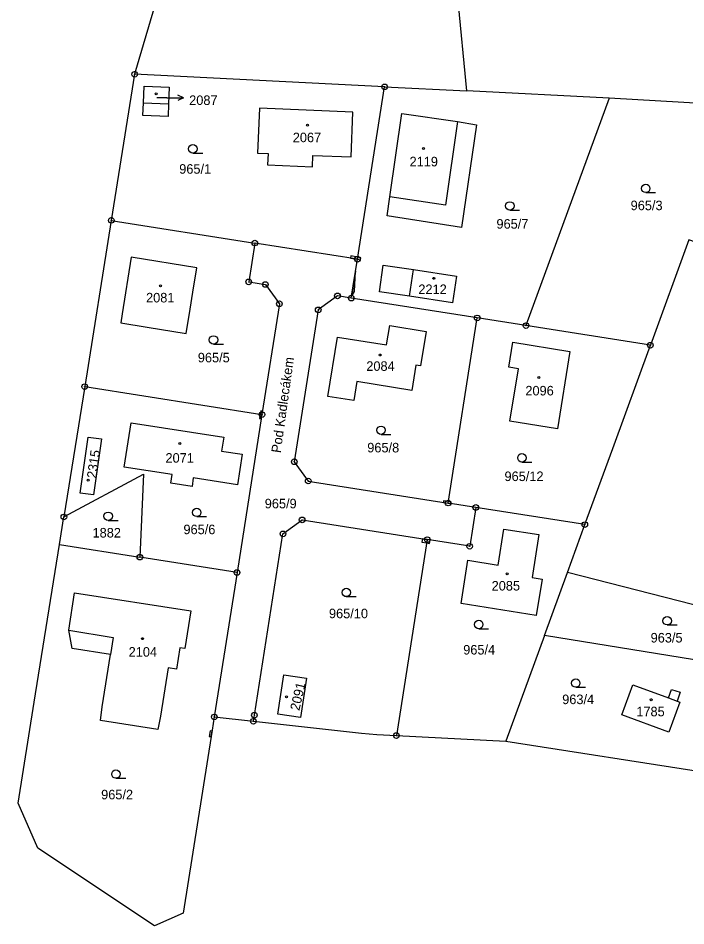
# Model space of a CAD drawing. Extents: x -680203 to -673936, y -1102717 to -1093650.
# Drawn here: x -680203 to -680084, y -1097284 to -1097122.4 of the extents above; entities that cross this region are included whole.
import ezdxf

# ---------------------------------------------------------------- set-up
doc = ezdxf.new("R2010")
doc.units = 0
for name, color, linetype in [('SOxx02xx_Koleje_param další_Popis10', 7, 'Continuous'), ('SOxx02xx_Staničení_Popis10', 7, 'Continuous'), ('SOxxxxxx_Koleje_hlavní_body_Popis10', 7, 'Continuous'), ('SOxxxxxx_Koleje_LN_parametry_Popis10', 7, 'Continuous'), ('SOxxxxxx_Koleje_param další_Popis10', 7, 'Continuous'), ('SOxxxxxx_Osa_bod_P', 7, 'Continuous'), ('SOxxxxxx_Staničení_Popis10', 7, 'Continuous'), ('x_prac', 7, 'Continuous')]:
    doc.layers.add(name, color=color, linetype=linetype)

msp = doc.modelspace()

# ---------------------------------------------------------------- linework, layer by layer
at = {"layer": 'SOxx02xx_Koleje_param další_Popis10'}
for centre, radius in [((-680182.2, -1097132.4), 0.5), ((-680182.2, -1097132.4), 0.0303), ((-680137.68, -1097134.63), 0.5), ((-680137.68, -1097134.63), 0.0303), ((-680186.36, -1097158.41), 0.5), ((-680186.36, -1097158.41), 0.0303), ((-680160.79, -1097162.44), 0.5), ((-680160.79, -1097162.44), 0.0303), ((-680142.52, -1097165.32), 0.5), ((-680142.52, -1097165.32), 0.0303), ((-680161.88, -1097169.35), 0.5), ((-680161.88, -1097169.35), 0.0303), ((-680158.91, -1097169.82), 0.5), ((-680158.91, -1097169.82), 0.0303), ((-680146.08, -1097171.85), 0.5), ((-680146.08, -1097171.85), 0.0303), ((-680143.61, -1097172.24), 0.5), ((-680156.42, -1097173.25), 0.5), ((-680156.42, -1097173.25), 0.0303), ((-680143.61, -1097172.24), 0.0303), ((-680149.5, -1097174.34), 0.5), ((-680149.5, -1097174.34), 0.0303), ((-680121.18, -1097175.77), 0.5), ((-680121.18, -1097175.77), 0.0303), ((-680112.5, -1097177.14), 0.5), ((-680112.5, -1097177.14), 0.0303), ((-680090.35, -1097180.63), 0.5), ((-680090.35, -1097180.63), 0.0303), ((-680191.09, -1097188), 0.5), ((-680191.09, -1097188), 0.0303), ((-680159.53, -1097192.98), 0.5), ((-680159.53, -1097192.98), 0.0303), ((-680153.77, -1097201.38), 0.5), ((-680153.77, -1097201.38), 0.0303), ((-680151.28, -1097204.8), 0.5), ((-680151.28, -1097204.8), 0.0303), ((-680126.37, -1097208.73), 0.5), ((-680126.37, -1097208.73), 0.0303), ((-680121.44, -1097209.51), 0.5), ((-680121.44, -1097209.51), 0.0303), ((-680194.8, -1097211.2), 0.5), ((-680194.8, -1097211.2), 0.0303), ((-680152.37, -1097211.72), 0.5), ((-680152.37, -1097211.72), 0.0303), ((-680102.02, -1097212.57), 0.5), ((-680155.79, -1097214.21), 0.5), ((-680102.02, -1097212.57), 0.0303), ((-680155.79, -1097214.21), 0.0303), ((-680130.08, -1097215.24), 0.5), ((-680130.08, -1097215.24), 0.0303), ((-680122.53, -1097216.42), 0.5), ((-680122.53, -1097216.42), 0.0303), ((-680181.27, -1097218.36), 0.5), ((-680181.27, -1097218.36), 0.0303), ((-680163.96, -1097221.09), 0.5), ((-680163.96, -1097221.09), 0.0303), ((-680160.88, -1097246.49), 0.5), ((-680168.02, -1097246.8), 0.5), ((-680168.02, -1097246.8), 0.0303), ((-680161.05, -1097247.57), 0.5), ((-680161.05, -1097247.57), 0.0303), ((-680160.88, -1097246.49), 0.0303), ((-680135.58, -1097250.11), 0.5), ((-680135.58, -1097250.11), 0.0303)]:
    msp.add_circle(centre, radius, dxfattribs=at)
at = {"layer": 'SOxx02xx_Staničení_Popis10'}
for p, q in [((-680173.48, -1097136.59), (-680174.48, -1097136.09)), ((-680176.48, -1097136.59), (-680178.27, -1097136.59)), ((-680176.48, -1097136.59), (-680173.48, -1097136.59)), ((-680173.48, -1097136.59), (-680174.48, -1097137.09))]:
    msp.add_line(p, q, dxfattribs=at)
at = {"layer": 'SOxxxxxx_Koleje_hlavní_body_Popis10'}
for p, q in [((-680171.83, -1097146.41), (-680170.08, -1097146.41)), ((-680091.17, -1097153.46), (-680089.42, -1097153.46)), ((-680115.38, -1097156.59), (-680113.63, -1097156.59)), ((-680168.15, -1097180.44), (-680166.4, -1097180.44)), ((-680138.32, -1097196.52), (-680136.57, -1097196.52)), ((-680113.22, -1097201.42), (-680111.47, -1097201.42)), ((-680186.91, -1097211.82), (-680185.16, -1097211.82)), ((-680171.15, -1097211.14), (-680169.4, -1097211.14)), ((-680144.5, -1097225.39), (-680142.75, -1097225.39)), ((-680120.92, -1097231.1), (-680119.17, -1097231.1)), ((-680087.35, -1097230.43), (-680085.6, -1097230.43)), ((-680103.64, -1097241.53), (-680101.89, -1097241.53)), ((-680185.53, -1097257.72), (-680183.78, -1097257.72))]:
    msp.add_line(p, q, dxfattribs=at)
for centre in [(-680171.83, -1097145.66), (-680091.17, -1097152.71), (-680115.38, -1097155.84), (-680168.15, -1097179.69), (-680138.32, -1097195.77), (-680113.22, -1097200.67), (-680186.91, -1097211.07), (-680171.15, -1097210.39), (-680144.5, -1097224.64), (-680120.92, -1097230.35), (-680087.35, -1097229.68), (-680103.64, -1097240.78), (-680185.53, -1097256.97)]:
    msp.add_circle(centre, 0.75, dxfattribs=at)
at = {"layer": 'SOxxxxxx_Koleje_LN_parametry_Popis10'}
for points in [[(-680143.76, -1097165.12), (-680142.52, -1097165.32), (-680142.46, -1097164.96), (-680143.69, -1097164.73)], [(-680142.46, -1097164.96), (-680142.52, -1097165.32), (-680141.98, -1097165.4), (-680141.92, -1097165.06)], [(-680143.51, -1097171.63), (-680143.4, -1097171.63), (-680143.07, -1097171.08), (-680142.86, -1097167.45)], [(-680159.71, -1097192.32), (-680159.82, -1097192.93), (-680159.53, -1097192.98), (-680159.49, -1097192.74), (-680159.43, -1097192.37)], [(-680159.82, -1097192.93), (-680159.95, -1097193.69), (-680159.65, -1097193.74), (-680159.59, -1097193.33), (-680159.53, -1097192.98)], [(-680127.22, -1097208.6), (-680126.37, -1097208.73), (-680126.25, -1097208.75), (-680125.91, -1097208.8), (-680125.89, -1097208.52), (-680126.33, -1097208.45), (-680127.2, -1097208.32)], [(-680130.95, -1097215.1), (-680131.05, -1097215.69), (-680130.17, -1097215.82), (-680130.08, -1097215.24), (-680130.47, -1097215.18)], [(-680129.68, -1097215.9), (-680129.58, -1097215.32), (-680129.84, -1097215.28), (-680130.08, -1097215.24), (-680130.17, -1097215.82)], [(-680168.57, -1097250.31), (-680168.52, -1097249.98), (-680168.42, -1097249.32), (-680168.76, -1097249.27), (-680168.91, -1097250.26)]]:
    msp.add_lwpolyline(points, close=True, dxfattribs=at)
at = {"layer": 'SOxxxxxx_Koleje_param další_Popis10'}
for centre in [(-680178.38, -1097135.88), (-680151.41, -1097141.46), (-680130.75, -1097145.61), (-680128.92, -1097168.72), (-680177.61, -1097170.06), (-680138.47, -1097182.37), (-680110.21, -1097186.38), (-680174.13, -1097198.1), (-680190.5, -1097204.65), (-680115.87, -1097221.34), (-680180.82, -1097232.87), (-680155.15, -1097243.23), (-680090.2, -1097243.73)]:
    msp.add_circle(centre, 0.175, dxfattribs=at)
at = {"layer": 'SOxxxxxx_Staničení_Popis10'}
for p, q in [((-680180.63, -1097137.48), (-680176.15, -1097137.66)), ((-680124.7, -1097140.8), (-680126.85, -1097155.67)), ((-680126.85, -1097155.67), (-680136.75, -1097154.24)), ((-680133.27, -1097171.92), (-680132.55, -1097167.13)), ((-680193.95, -1097231.37), (-680186.04, -1097232.63)), ((-680186.04, -1097232.63), (-680186.53, -1097235.69)), ((-680087.09, -1097243.42), (-680085.59, -1097244.02))]:
    msp.add_line(p, q, dxfattribs=at)
at = {"layer": 'x_prac'}
for p, q in [((-680123.06, -1097135.37), (-680128.12, -1097081.59)), ((-680176.82, -1097113.96), (-680182.2, -1097132.4)), ((-680182.2, -1097132.4), (-680186.36, -1097158.41)), ((-680137.68, -1097134.63), (-680182.2, -1097132.4)), ((-680142.52, -1097165.32), (-680137.68, -1097134.63)), ((-680137.68, -1097134.63), (-680123.06, -1097135.37)), ((-680097.71, -1097136.64), (-680123.06, -1097135.37)), ((-680097.71, -1097136.64), (-680112.5, -1097177.14)), ((-680061.73, -1097138.8), (-680097.71, -1097136.64)), ((-680186.36, -1097158.41), (-680191.09, -1097188)), ((-680186.36, -1097158.41), (-680160.79, -1097162.44)), ((-680142.52, -1097165.32), (-680160.79, -1097162.44)), ((-680143.61, -1097172.24), (-680142.52, -1097165.32)), ((-680121.18, -1097175.77), (-680143.61, -1097172.24)), ((-680126.37, -1097208.73), (-680121.18, -1097175.77)), ((-680112.5, -1097177.14), (-680121.18, -1097175.77)), ((-680090.35, -1097180.63), (-680112.5, -1097177.14)), ((-680191.09, -1097188), (-680194.8, -1097211.2)), ((-680191.09, -1097188), (-680159.53, -1097192.98)), ((-680159.53, -1097192.98), (-680163.96, -1097221.09)), ((-680121.44, -1097209.51), (-680126.37, -1097208.73)), ((-680102.02, -1097212.57), (-680121.44, -1097209.51)), ((-680195.58, -1097216.1), (-680194.8, -1097211.2)), ((-680105.12, -1097221.06), (-680102.02, -1097212.57)), ((-680130.08, -1097215.24), (-680135.58, -1097250.11)), ((-680195.58, -1097216.1), (-680181.27, -1097218.36)), ((-680163.96, -1097221.09), (-680181.27, -1097218.36)), ((-680163.96, -1097221.09), (-680168.02, -1097246.8)), ((-680109.22, -1097232.3), (-680105.12, -1097221.06)), ((-680051.47, -1097234.84), (-680105.12, -1097221.06)), ((-680109.22, -1097232.3), (-680116.09, -1097251.11)), ((-680054.39, -1097241.19), (-680109.22, -1097232.3)), ((-680168.02, -1097246.8), (-680161.05, -1097247.57)), ((-680161.05, -1097247.57), (-680141.8, -1097249.7)), ((-680135.58, -1097250.11), (-680116.09, -1097251.11)), ((-680116.09, -1097251.11), (-680062.05, -1097259.58))]:
    msp.add_line(p, q, dxfattribs=at)
for points in [[(-680176.15, -1097137.66), (-680176.22, -1097139.93), (-680180.72, -1097139.76), (-680180.63, -1097137.48), (-680180.52, -1097134.49), (-680176.03, -1097134.67), (-680176.15, -1097137.66)], [(-680143.65, -1097147.12), (-680143.33, -1097139.12), (-680159.98, -1097138.43), (-680160.33, -1097146.43), (-680158.44, -1097146.51), (-680158.54, -1097148.51), (-680150.53, -1097148.85), (-680150.45, -1097146.84), (-680143.65, -1097147.12)], [(-680124.7, -1097140.8), (-680121.3, -1097141.37), (-680123.97, -1097159.65), (-680137.22, -1097157.62), (-680136.75, -1097154.24), (-680134.61, -1097139.37), (-680124.7, -1097140.8)], [(-680071.24, -1097166.16), (-680083.49, -1097161.84), (-680090.35, -1097180.63)], [(-680160.79, -1097162.44), (-680161.88, -1097169.35), (-680158.91, -1097169.82), (-680156.42, -1097173.25), (-680159.53, -1097192.98)], [(-680171.82, -1097171.2), (-680171.11, -1097166.83), (-680182.82, -1097164.94), (-680184.43, -1097175.03), (-680184.69, -1097176.65), (-680180, -1097177.42), (-680173.02, -1097178.57), (-680172.3, -1097174.19), (-680171.82, -1097171.2)], [(-680124.89, -1097168.32), (-680125.61, -1097173.11), (-680133.27, -1097171.92), (-680138.61, -1097171.11), (-680137.95, -1097166.35), (-680132.55, -1097167.13), (-680124.89, -1097168.32)], [(-680143.61, -1097172.24), (-680146.08, -1097171.85), (-680149.5, -1097174.34), (-680153.77, -1097201.38), (-680151.28, -1097204.8), (-680126.37, -1097208.73)], [(-680137.33, -1097180.58), (-680136.74, -1097177.13), (-680130.26, -1097178.19), (-680131.26, -1097184.3), (-680132.1, -1097184.17), (-680132.83, -1097188.67), (-680142.6, -1097187.11), (-680143.14, -1097190.48), (-680147.78, -1097189.75), (-680146.1, -1097179.2), (-680137.33, -1097180.58)], [(-680114.86, -1097180.11), (-680104.68, -1097181.76), (-680106.9, -1097195.5), (-680115.35, -1097194.13), (-680113.86, -1097184.82), (-680115.57, -1097184.54), (-680114.86, -1097180.11)], [(-680102.02, -1097212.57), (-680097.06, -1097198.99), (-680090.35, -1097180.63)], [(-680163.9, -1097205.46), (-680171.75, -1097204.24), (-680171.98, -1097205.77), (-680175.78, -1097205.19), (-680175.52, -1097203.65), (-680184.04, -1097202.32), (-680182.81, -1097194.42), (-680166.33, -1097196.98), (-680166.72, -1097199.46), (-680163.07, -1097200.03), (-680163.9, -1097205.46)], [(-680189.53, -1097207.27), (-680191.91, -1097206.94), (-680190.47, -1097196.98), (-680188.11, -1097197.32), (-680189.53, -1097207.27)], [(-680194.8, -1097211.2), (-680180.6, -1097203.6), (-680181.27, -1097218.36)], [(-680121.44, -1097209.51), (-680122.53, -1097216.42), (-680130.08, -1097215.24)], [(-680161.05, -1097247.57), (-680160.88, -1097246.49), (-680155.79, -1097214.21), (-680152.37, -1097211.72), (-680130.08, -1097215.24)], [(-680111.4, -1097221.98), (-680109.63, -1097222.27), (-680110.67, -1097228.75), (-680124.04, -1097226.63), (-680122.88, -1097218.87), (-680117.47, -1097219.77), (-680116.42, -1097213.4), (-680110.19, -1097214.33), (-680111.4, -1097221.98)], [(-680202.95, -1097262.14), (-680200.07, -1097244.15), (-680195.58, -1097216.1)], [(-680174.14, -1097234.52), (-680174.72, -1097238.28), (-680176.21, -1097238.04), (-680177.62, -1097246.68), (-680178.09, -1097249.05), (-680188.29, -1097247.45), (-680188.01, -1097245.03), (-680186.53, -1097235.69), (-680193.35, -1097234.61), (-680193.95, -1097231.37), (-680192.89, -1097224.69), (-680172.2, -1097227.94), (-680173.26, -1097234.64), (-680174.14, -1097234.52)], [(-680151.6, -1097239.91), (-680152.67, -1097246.92), (-680156.72, -1097246.28), (-680155.63, -1097239.32), (-680151.6, -1097239.91)], [(-680085.59, -1097244.02), (-680085.11, -1097244.18), (-680087.05, -1097249.54), (-680095.42, -1097246.45), (-680093.48, -1097241.07), (-680087.09, -1097243.42), (-680086.57, -1097241.92), (-680085.06, -1097242.39), (-680085.59, -1097244.02)], [(-680168.02, -1097246.8), (-680168.39, -1097249.14), (-680173.53, -1097281.74), (-680178.66, -1097283.99), (-680199.43, -1097270.15), (-680202.95, -1097262.14)], [(-680141.8, -1097249.7), (-680139.07, -1097249.93), (-680135.58, -1097250.11)]]:
    msp.add_lwpolyline(points, dxfattribs=at)

# ---------------------------------------------------------------- texts
at = {"layer": 'SOxx02xx_Staničení_Popis10'}
msp.add_text('Pod Kadlecákem', height=1.7, rotation=82, dxfattribs=at).set_placement((-680156.19, -1097199.88))
at = {"layer": 'SOxxxxxx_Osa_bod_P'}
for s, p in [('2087', (-680172.49, -1097137.86)), ('2067', (-680154.04, -1097144.49)), ('2119', (-680133.24, -1097148.79)), ('965/1', (-680174.26, -1097150.1)), ('965/3', (-680093.86, -1097156.59)), ('965/7', (-680117.76, -1097159.88)), ('2212', (-680131.67, -1097171.52)), ('2081', (-680180.17, -1097173.01)), ('965/5', (-680170.95, -1097183.68)), ('2084', (-680140.94, -1097185.19)), ('2096', (-680112.61, -1097189.57)), ('965/8', (-680140.77, -1097199.71)), ('2071', (-680176.71, -1097201.54)), ('965/12', (-680116.33, -1097204.81)), ('965/9', (-680159.03, -1097209.67)), ('1882', (-680189.7, -1097214.86)), ('965/6', (-680173.51, -1097214.27)), ('2085', (-680118.62, -1097224.3)), ('965/10', (-680147.59, -1097229.23)), ('963/5', (-680090.3, -1097233.55)), ('2104', (-680183.27, -1097236.07)), ('965/4', (-680123.68, -1097235.69)), ('963/4', (-680106.05, -1097244.52)), ('1785', (-680092.85, -1097246.69)), ('965/2', (-680188.17, -1097261.47))]:
    msp.add_text(s, height=1.7, dxfattribs=at).set_placement(p)
for s, rotation, p in [('2315', 82, (-680189.04, -1097204.41)), ('2091', 77, (-680152.88, -1097245.78))]:
    msp.add_text(s, height=1.7, rotation=rotation, dxfattribs=at).set_placement(p)

doc.saveas('drawing.dxf')
